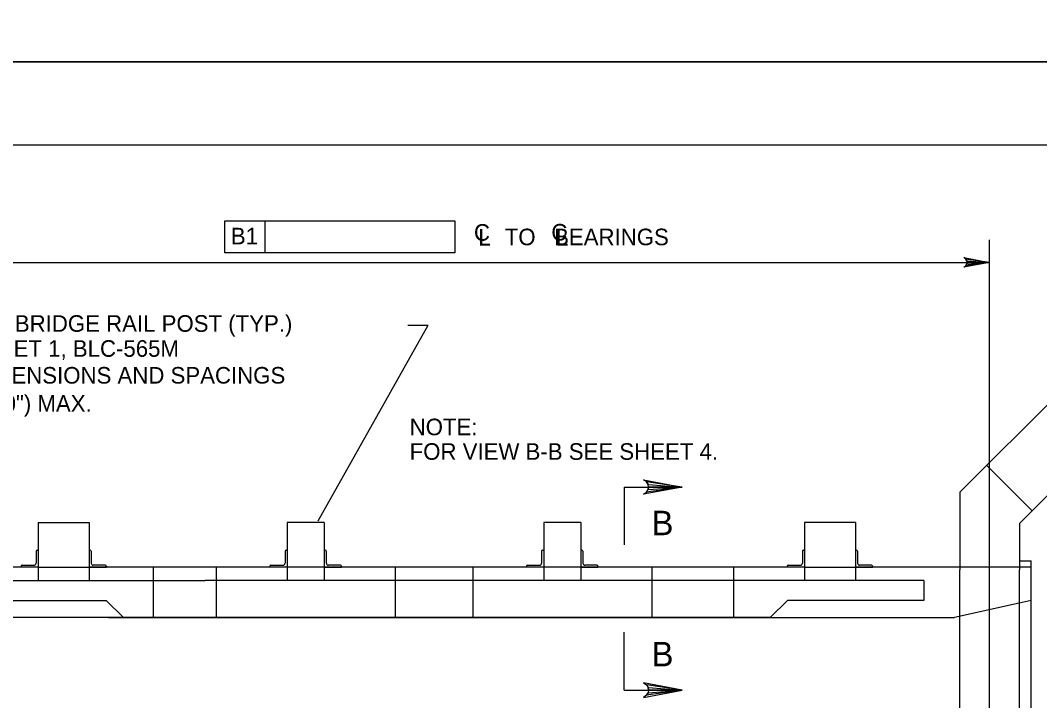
# Model space of a CAD drawing. Extents: x 638175 to 640495, y 294277 to 298435.
# Drawn here: x 638589.2 to 638773.3, y 297725.9 to 297849 of the extents above; entities that cross this region are included whole.
import ezdxf

# ---------------------------------------------------------------- set-up
doc = ezdxf.new("R2010")
doc.units = 0
for name, color, linetype in [('2', 7, 'Continuous'), ('3', 7, 'Continuous'), ('4', 7, 'Continuous'), ('PLT-BNDY', 7, 'Continuous')]:
    doc.layers.add(name, color=color, linetype=linetype)

msp = doc.modelspace()

# ---------------------------------------------------------------- linework, layer by layer
at = {"layer": '2'}
for p, q in [((638475.46, 297826.46), (639261.46, 297826.46)), ((638758.92, 297763.65), (638776.79, 297781.51)), ((638772, 297760.26), (638785.02, 297773.28)), ((638772, 297760.26), (638763.77, 297768.49)), ((638698.28, 297764.57), (638698.28, 297754.09)), ((638698.28, 297764.57), (638708.76, 297764.57)), ((638758.92, 297763.65), (638758.92, 297749.6)), ((638769.69, 297757.95), (638772, 297760.26)), ((638592.36, 297758.16), (638601.59, 297758.16)), ((638592.36, 297758.16), (638592.36, 297747.68)), ((638601.59, 297758.16), (638601.59, 297747.68)), ((638644.08, 297758.16), (638637.35, 297758.16)), ((638637.35, 297758.16), (638637.35, 297747.68)), ((638644.08, 297758.16), (638644.08, 297747.68)), ((638690.44, 297758.16), (638683.72, 297758.16)), ((638690.44, 297758.16), (638683.72, 297758.16)), ((638683.72, 297758.16), (638683.72, 297747.68)), ((638690.44, 297758.16), (638690.44, 297747.68)), ((638740.07, 297758.16), (638730.84, 297758.16)), ((638730.84, 297758.16), (638730.84, 297747.68)), ((638740.07, 297758.16), (638740.07, 297747.68)), ((638769.69, 297757.95), (638769.69, 297749.6)), ((638591.99, 297752.98), (638591.99, 297750.8)), ((638592.18, 297753.16), (638592.36, 297753.16)), ((638592.36, 297753.16), (638592.36, 297750.07)), ((638601.78, 297753.16), (638601.59, 297753.16)), ((638601.59, 297753.16), (638601.59, 297750.07)), ((638601.96, 297752.98), (638601.96, 297750.8)), ((638636.99, 297752.98), (638636.99, 297750.8)), ((638637.17, 297753.16), (638637.35, 297753.16)), ((638637.35, 297753.16), (638637.35, 297750.07)), ((638644.26, 297753.16), (638644.08, 297753.16)), ((638644.08, 297753.16), (638644.08, 297750.07)), ((638644.44, 297752.98), (638644.44, 297750.8)), ((638683.35, 297752.98), (638683.35, 297750.8)), ((638683.53, 297753.16), (638683.72, 297753.16)), ((638683.72, 297753.16), (638683.72, 297750.07)), ((638690.62, 297753.16), (638690.44, 297753.16)), ((638690.44, 297753.16), (638690.44, 297750.07)), ((638690.81, 297752.98), (638690.81, 297750.8)), ((638730.47, 297752.98), (638730.47, 297750.8)), ((638730.65, 297753.16), (638730.84, 297753.16)), ((638730.84, 297753.16), (638730.84, 297750.07)), ((638740.25, 297753.16), (638740.07, 297753.16)), ((638740.07, 297753.16), (638740.07, 297750.07)), ((638740.44, 297752.98), (638740.44, 297750.8)), ((638769.69, 297751.2), (638771.82, 297751.2)), ((638771.82, 297637.22), (638771.82, 297751.2)), ((638592.36, 297750.07), (638560.61, 297750.07)), ((638589.27, 297750.25), (638589.27, 297750.07)), ((638592.36, 297750.07), (638589.27, 297750.07)), ((638589.45, 297750.43), (638591.63, 297750.43)), ((638592.36, 297750.07), (638601.59, 297750.07)), ((638601.59, 297750.07), (638604.69, 297750.07)), ((638637.35, 297750.07), (638601.59, 297750.07)), ((638604.5, 297750.43), (638602.32, 297750.43)), ((638604.69, 297750.25), (638604.69, 297750.07)), ((638613.15, 297750.07), (638613.15, 297740.95)), ((638624.55, 297750.07), (638624.55, 297740.95)), ((638634.26, 297750.25), (638634.26, 297750.07)), ((638637.35, 297750.07), (638634.26, 297750.07)), ((638634.44, 297750.43), (638636.63, 297750.43)), ((638644.08, 297750.07), (638637.35, 297750.07)), ((638644.08, 297750.07), (638647.17, 297750.07)), ((638682.51, 297750.07), (638644.08, 297750.07)), ((638646.99, 297750.43), (638644.81, 297750.43)), ((638647.17, 297750.25), (638647.17, 297750.07)), ((638656.89, 297750.07), (638656.89, 297740.95)), ((638670.91, 297750.07), (638670.91, 297740.95)), ((638680.62, 297750.25), (638680.62, 297750.07)), ((638683.72, 297750.07), (638680.62, 297750.07)), ((638680.81, 297750.43), (638682.99, 297750.43)), ((638691.7, 297750.07), (638682.46, 297750.07)), ((638690.44, 297750.07), (638683.72, 297750.07)), ((638690.44, 297750.07), (638693.53, 297750.07)), ((638728.87, 297750.07), (638690.44, 297750.07)), ((638693.35, 297750.43), (638691.17, 297750.43)), ((638693.53, 297750.25), (638693.53, 297750.07)), ((638703.25, 297750.07), (638703.25, 297740.95)), ((638718.03, 297750.07), (638718.03, 297740.95)), ((638727.75, 297750.25), (638727.75, 297750.07)), ((638730.84, 297750.07), (638727.75, 297750.07)), ((638727.93, 297750.43), (638730.11, 297750.43)), ((638730.84, 297750.07), (638740.07, 297750.07)), ((638740.07, 297750.07), (638743.16, 297750.07)), ((638771.82, 297750.07), (638740.07, 297750.07)), ((638742.98, 297750.43), (638740.8, 297750.43)), ((638743.16, 297750.25), (638743.16, 297750.07)), ((638758.92, 297637.81), (638758.92, 297749.6)), ((638769.69, 297637.81), (638769.69, 297749.6)), ((638580.04, 297747.68), (638622.54, 297747.68)), ((638752.39, 297747.68), (638622.54, 297747.68)), ((638752.39, 297747.68), (638752.39, 297744.04)), ((638580.04, 297744.04), (638604.67, 297744.04)), ((638607.76, 297740.95), (638604.67, 297744.04)), ((638724.67, 297740.95), (638727.76, 297744.04)), ((638752.39, 297744.04), (638727.76, 297744.04)), ((638769.65, 297743.56), (638757.97, 297740.95)), ((638771.82, 297744.04), (638769.65, 297743.56)), ((638607.76, 297740.95), (638574.46, 297740.95)), ((638605.1, 297740.95), (638621.26, 297740.95)), ((638605.1, 297740.95), (638757.97, 297740.95)), ((638724.67, 297740.95), (638607.76, 297740.95)), ((638698.28, 297727.84), (638698.28, 297738.33)), ((638698.28, 297727.84), (638708.76, 297727.84))]:
    msp.add_line(p, q, dxfattribs=at)
for points in [[(638708.76, 297764.57), (638701.77, 297763.26), (638702.31, 297763.64), (638702.59, 297764.1), (638702.67, 297764.57), (638702.59, 297765.04), (638702.31, 297765.51), (638701.77, 297765.88), (638708.76, 297764.57), (638702.31, 297765.51), (638702.59, 297765.04), (638708.76, 297764.57), (638702.67, 297764.57), (638702.59, 297764.1), (638708.76, 297764.57), (638702.31, 297763.64)], [(638708.76, 297727.84), (638701.77, 297729.15), (638702.31, 297728.78), (638702.59, 297728.31), (638702.67, 297727.84), (638702.59, 297727.37), (638702.31, 297726.9), (638701.77, 297726.53), (638708.76, 297727.84), (638702.31, 297726.9), (638702.59, 297727.37), (638708.76, 297727.84), (638702.67, 297727.84), (638702.59, 297728.31), (638708.76, 297727.84), (638702.31, 297728.78)]]:
    msp.add_lwpolyline(points, dxfattribs=at)
for centre, radius, start, end in [((638592.18, 297752.98), 0.182, 90, 179.9984), ((638601.78, 297752.98), 0.182, 0.0016, 90), ((638637.17, 297752.98), 0.182, 90, 179.9984), ((638644.26, 297752.98), 0.182, 0.0016, 90), ((638683.53, 297752.98), 0.182, 90, 179.9984), ((638690.62, 297752.98), 0.182, 0.0016, 90), ((638730.65, 297752.98), 0.182, 90, 179.9984), ((638740.25, 297752.98), 0.182, 0.0016, 90), ((638589.45, 297750.25), 0.182, 90, 179.9984), ((638591.63, 297750.8), 0.364, 270, 359.9984), ((638602.32, 297750.8), 0.364, 180.0016, 270), ((638604.5, 297750.25), 0.182, 0.0016, 90), ((638634.44, 297750.25), 0.182, 90, 179.9984), ((638636.63, 297750.8), 0.364, 270, 359.9984), ((638644.81, 297750.8), 0.364, 180.0016, 270), ((638646.99, 297750.25), 0.182, 0.0016, 90), ((638680.81, 297750.25), 0.182, 90, 179.9984), ((638682.99, 297750.8), 0.364, 270, 359.9984), ((638691.17, 297750.8), 0.364, 180.0016, 270), ((638693.35, 297750.25), 0.182, 0.0016, 90), ((638727.93, 297750.25), 0.182, 90, 179.9984), ((638730.11, 297750.8), 0.364, 270, 359.9984), ((638740.8, 297750.8), 0.364, 180.0016, 270), ((638742.98, 297750.25), 0.182, 0.0016, 90)]:
    msp.add_arc(centre, radius, start, end, dxfattribs=at)
at = {"layer": '3'}
msp.add_line((638764.31, 297591.04), (638764.31, 297809.29), dxfattribs=at)
at = {"layer": '4'}
for p, q in [((638626.13, 297812.69), (638633.36, 297812.69)), ((638626.13, 297806.92), (638626.13, 297812.69)), ((638633.36, 297806.92), (638633.36, 297812.69)), ((638633.36, 297812.69), (638667.65, 297812.69)), ((638667.65, 297812.69), (638667.65, 297806.92)), ((638667.65, 297806.92), (638626.13, 297806.92)), ((638568.13, 297805.18), (638764.31, 297805.18)), ((638642.94, 297758.46), (638662.83, 297793.86)), ((638659.16, 297793.86), (638662.83, 297793.86))]:
    msp.add_line(p, q, dxfattribs=at)
msp.add_lwpolyline([(638764.31, 297805.18), (638759.65, 297804.31), (638760.01, 297804.55), (638760.19, 297804.87), (638760.24, 297805.18), (638760.19, 297805.49), (638760.01, 297805.8), (638759.65, 297806.05), (638764.31, 297805.18), (638760.01, 297805.8), (638760.19, 297805.49), (638764.31, 297805.18), (638760.24, 297805.18), (638760.19, 297804.87), (638764.31, 297805.18), (638760.01, 297804.55)], dxfattribs=at)
at = {"layer": 'PLT-BNDY'}
for points in [[(638435.46, 298435.46), (639276.46, 298435.46), (639276.46, 297841.46), (638435.46, 297841.46)], [(638435.46, 297841.46), (639276.46, 297841.46), (639276.46, 297247.46), (638435.46, 297247.46)]]:
    msp.add_lwpolyline(points, close=True, dxfattribs=at)

# ---------------------------------------------------------------- texts
at = {"layer": '2'}
for s, p in [('C', (638671.12, 297809.11)), ('C', (638685.1, 297809.14)), ('L', (638671.91, 297808.22)), ('L', (638685.93, 297808.22))]:
    msp.add_text(s, height=3, dxfattribs=at).set_placement(p)
at = {"layer": '4'}
for s, height, p in [('B1', 3, (638627.19, 297808.45)), ('TO   BEARINGS', 3, (638676.69, 297808.29)), ('GLULAM BRIDGE RAIL POST (TYP.)', 3, (638570.54, 297792.64)), ('SEE SHEET 1, BLC-565M', 3, (638570.54, 297788.12)), ('FOR DIMENSIONS AND SPACINGS', 3, (638570.6, 297783.27)), ('2400 (8\'-0") MAX.', 3, (638570.42, 297778.18)), ('NOTE:', 3, (638659.5, 297773.93)), ('FOR VIEW B-B SEE SHEET 4.', 3, (638659.5, 297769.49)), ('B', 4.43, (638703.22, 297732.14))]:
    msp.add_text(s, height=height, dxfattribs=at).set_placement(p)
msp.add_text('B', height=4.43, rotation=360, dxfattribs=at).set_placement((638703.22, 297755.85))

doc.saveas('drawing.dxf')
